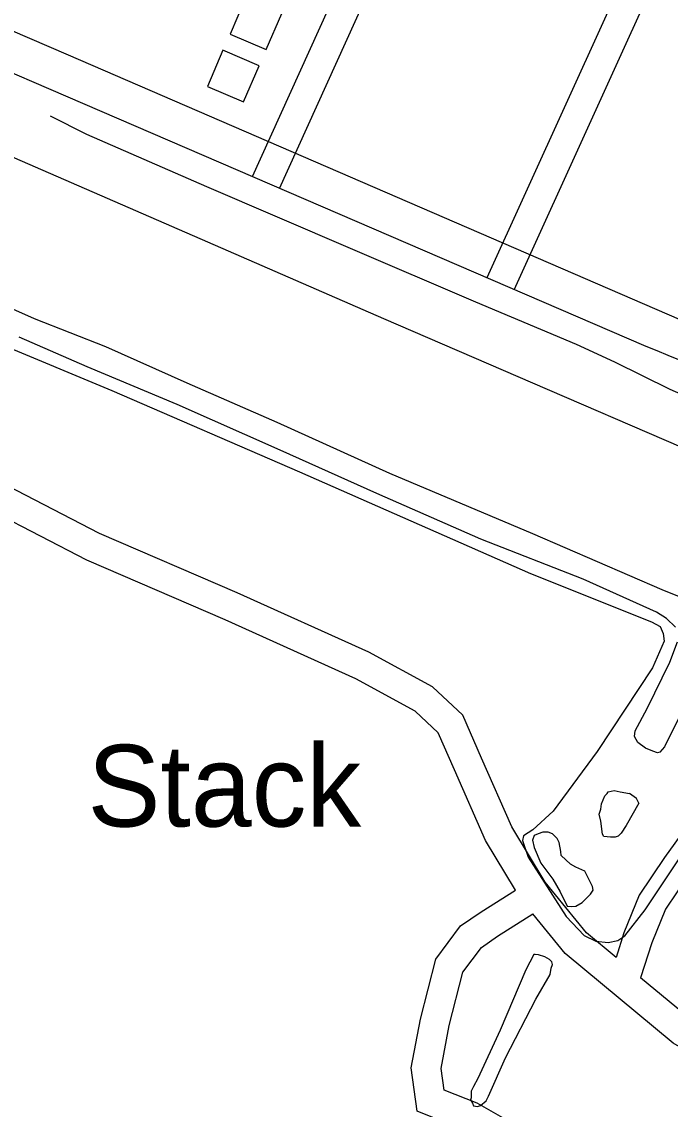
# Model space of a CAD drawing. Extents: x 3677843 to 3715951, y 511991 to 537744.
# Drawn here: x 3709745 to 3710403, y 526054 to 527158 of the extents above; entities that cross this region are included whole.
import ezdxf

# ---------------------------------------------------------------- set-up
doc = ezdxf.new("R2010")
doc.units = 0
for name, color, linetype in [('V-BLDG-IDEN', 7, 'Continuous'), ('V-BLDG-OTLN', 7, 'Continuous'), ('V-RAIL-TRAK', 7, 'Continuous'), ('V-ROAD-CNTR', 7, 'Continuous'), ('V-SITE-OTLN', 7, 'Continuous'), ('V-TOPO-SHOR', 7, 'Continuous')]:
    doc.layers.add(name, color=color, linetype=linetype)

msp = doc.modelspace()

# ---------------------------------------------------------------- linework, layer by layer
at = {"layer": 'V-BLDG-OTLN'}
for points in [[(3709992.8, 527129.5), (3710008.6, 527166.2), (3709971.9, 527182), (3709956.1, 527145.3)], [(3709969.8, 527076.3), (3709985.6, 527113), (3709948.9, 527128.8), (3709933.1, 527092.1)]]:
    msp.add_lwpolyline(points, close=True, dxfattribs=at)
at = {"layer": 'V-RAIL-TRAK'}
for points in [[(3708568.6, 527526.1), (3708881.1, 527391.4), (3708954, 527358.6), (3709233.5, 527237.8), (3709568.2, 527093), (3709758.4, 527010.6), (3709933.2, 526934.3)], [(3709933.2, 526934.3), (3710111.8, 526856.6), (3710263, 526791.1), (3710413.6, 526726.2), (3710564.8, 526660.8)]]:
    msp.add_lwpolyline(points, dxfattribs=at)
at = {"layer": 'V-ROAD-CNTR'}
for points in [[(3709979, 527000.8), (3710212.7, 527517), (3710298.1, 527713.5), (3710316, 527760.5)], [(3710006.3, 526988.4), (3710240.1, 527504.8), (3710325.9, 527702.2), (3710344.1, 527749.7)], [(3710412, 526855.4), (3709792.3, 527123.9), (3708938.2, 527492.3), (3708551.2, 527660.8)], [(3710217, 526898), (3710537.5, 527603.7), (3710555.9, 527651.5)], [(3710244.3, 526885.6), (3710565.2, 527592.2), (3710583.9, 527640.8)], [(3710378.3, 526828.1), (3709806.7, 527074.8), (3709110.3, 527375.7), (3708535.3, 527624.1)], [(3710347.8, 526207.8), (3710317.7, 526232.8), (3710275.9, 526284), (3710242, 526340.2), (3710211.2, 526410.2), (3710192.2, 526453.6), (3710161.5, 526482.4), (3710097, 526517.6), (3709963.2, 526578), (3709823.6, 526638.2), (3709636.1, 526735.4), (3709540.1, 526782.2), (3709473.4, 526800), (3709400.3, 526791.8), (3709333.3, 526771.1), (3709258.2, 526732.1), (3709205.4, 526688.4)], [(3710245.7, 526276.1), (3710215.4, 526326.3), (3710183.7, 526398.2), (3710167.2, 526435.9), (3710143.8, 526457.9), (3710083.7, 526490.7), (3709951.1, 526550.5), (3709810.7, 526611.1), (3709622.6, 526708.6), (3709529.6, 526753.9), (3709471.1, 526769.6), (3709406.4, 526762.3), (3709344.7, 526743.2), (3709274.9, 526706.9), (3709224.6, 526665.3)], [(3710753, 525969.9), (3710809.6, 526007.3), (3710836.1, 526052.6), (3710841.9, 526103.8), (3710836, 526196.2), (3710829, 526290.7), (3710823.7, 526322.1), (3710809.7, 526344.4), (3710783, 526358.7), (3710677.5, 526406.3), (3710579.6, 526445.3), (3710530.4, 526465.4), (3710505.4, 526467.2), (3710485.2, 526461.5), (3710456.2, 526437), (3710443.4, 526411), (3710424, 526346.7), (3710397, 526309.1), (3710371.2, 526271.1), (3710355.7, 526232.8), (3710347.8, 526207.8)], [(3710722.7, 525985.8), (3710787.2, 526028.5), (3710807, 526062.3), (3710811.8, 526104.5), (3710806, 526194.1), (3710799.2, 526287.1), (3710795.1, 526311.2), (3710788.5, 526321.7), (3710769.7, 526331.8), (3710665.8, 526378.7), (3710568.3, 526417.5), (3710523.4, 526435.9), (3710508.5, 526436.9), (3710499.6, 526434.4), (3710480.4, 526418.1), (3710471.5, 526400), (3710451.3, 526333.3), (3710421.6, 526291.9), (3710397.9, 526256.9), (3710383.9, 526222.6), (3710372.7, 526187)], [(3709700.2, 524830.2), (3709780.5, 524995.5), (3710016.2, 525500.3), (3710142.3, 525766.6), (3710241, 525974.7), (3710243.8, 525996.6), (3710226.4, 526014), (3710193.8, 526032.5), (3710146.1, 526051.7), (3710140, 526095.8), (3710149.2, 526145), (3710164.8, 526206), (3710190, 526239.7), (3710210.9, 526254.2), (3710245.7, 526276.1)], [(3709727, 524816.6), (3709807.6, 524982.6), (3710043.4, 525487.6), (3710169.4, 525753.8), (3710270.2, 525966.2), (3710275.4, 526007.4), (3710244.8, 526038.1), (3710206.9, 526059.6), (3710173.4, 526073.1), (3710170.4, 526095.1), (3710178.5, 526138.5), (3710192.4, 526192.7), (3710211.2, 526217.8), (3710227.5, 526229.2), (3710263.5, 526251.9)], [(3710512.6, 526059), (3710405.7, 526120.6), (3710296.3, 526211.6), (3710263.5, 526251.9)], [(3710527.6, 526085), (3710422.9, 526145.3), (3710372.7, 526187)]]:
    msp.add_lwpolyline(points, dxfattribs=at)
msp.add_arc((3709910.9, 525651.2), 1266.3, 51.0523, 68.3373, dxfattribs=at)
at = {"layer": 'V-SITE-OTLN'}
for p, q in [((3709626.1, 526870.8), (3709836.1, 526783.5)), ((3709836.1, 526783.5), (3710026.7, 526700.8)), ((3710026.7, 526700.8), (3710260.9, 526597.7)), ((3710260.9, 526597.7), (3710383.6, 526548.4)), ((3710383.6, 526548.4), (3710392.5, 526543.8)), ((3710392.5, 526543.8), (3710395.5, 526536.7)), ((3710395.5, 526536.7), (3710396.7, 526529)), ((3710396.7, 526529), (3710384.9, 526501.9)), ((3710384.9, 526501.9), (3710328.6, 526416.9)), ((3710328.6, 526416.9), (3710283.9, 526356.1)), ((3710283.9, 526356.1), (3710263.3, 526337.2)), ((3710263.3, 526337.2), (3710253.9, 526331.2)), ((3710253.9, 526331.2), (3710252.7, 526326.5)), ((3710252.7, 526326.5), (3710258.7, 526309.4)), ((3710377.3, 526256.1), (3710417.8, 526316.9)), ((3710258.7, 526309.4), (3710297.1, 526249.4)), ((3710356.7, 526229.5), (3710377.3, 526256.1)), ((3710297.1, 526249.4), (3710315.4, 526230)), ((3710315.4, 526230), (3710327.2, 526224.1)), ((3710327.2, 526224.1), (3710339.6, 526223)), ((3710339.6, 526223), (3710349.6, 526224.8)), ((3710349.6, 526224.8), (3710356.7, 526229.5))]:
    msp.add_line(p, q, dxfattribs=at)
at = {"layer": 'V-TOPO-SHOR'}
for p, q in [((3709830.2, 526827.8), (3709757.9, 526856.2)), ((3709811.1, 526807.4), (3709742.3, 526837.5)), ((3710322, 526283.8), (3710316.2, 526295.4))]:
    msp.add_line(p, q, dxfattribs=at)
for points in [[(3709757.9, 526856.2), (3709662.3, 526898.5), (3709570.2, 526937.3), (3709486.8, 526973.8), (3709402.3, 527010.9), (3709343.4, 527035.2), (3709290.3, 527059)], [(3710488.3, 526746.7), (3710402.6, 526784.3), (3710346.6, 526812.1), (3710307.6, 526830.1), (3710205.5, 526873), (3710078.4, 526927.4), (3709932.6, 526990), (3709810.8, 527043.3), (3709774, 527061.8)], [(3710394.7, 526581), (3710263.5, 526637.8), (3710118.3, 526699.2), (3710004, 526750.8), (3709912.5, 526790.8), (3709830.2, 526827.8)], [(3710388.9, 526558.3), (3710314.3, 526591.9), (3710210.5, 526632.4), (3710105, 526678.8), (3710007, 526722.8), (3709902.6, 526769.2), (3709811.1, 526807.4)], [(3710567.9, 526508.6), (3710495.6, 526541.7), (3710433.2, 526565.4), (3710394.7, 526581)], [(3710408.2, 526543.2), (3710398.8, 526551.9), (3710388.9, 526558.3)], [(3710412.5, 526452.9), (3710396.8, 526421.4), (3710392.2, 526416.2), (3710389.9, 526415.6), (3710385.2, 526417.3), (3710377.6, 526420.2), (3710370, 526426), (3710366.5, 526431.9), (3710367.1, 526437.7), (3710379.3, 526460.4), (3710402.4, 526507.7), (3710410, 526528.1)], [(3710370.8, 526364.3), (3710358, 526341.6), (3710352.8, 526334), (3710349.9, 526331), (3710346.9, 526329.9), (3710342.3, 526329.9), (3710335.3, 526330.4), (3710334.1, 526332.8), (3710332.3, 526346.1), (3710330.6, 526353.1), (3710332.3, 526358.4), (3710332.9, 526363.6), (3710336.4, 526371.8), (3710338.7, 526374.1), (3710339.9, 526375.9), (3710342.8, 526376.5), (3710345.7, 526377.1), (3710352.1, 526375.9), (3710361.4, 526374.2)], [(3710370.8, 526364.3), (3710369.6, 526367.2), (3710368.4, 526369), (3710361.4, 526374.2)], [(3710316.2, 526295.4), (3710306.8, 526299.5), (3710301.6, 526302.4), (3710292.2, 526311.1), (3710291.6, 526315.2), (3710289.9, 526324.5), (3710288.1, 526328.6), (3710283.4, 526333.2), (3710278.8, 526335), (3710273.5, 526334.9), (3710268.9, 526333.2), (3710264.8, 526331.4), (3710263.1, 526326.8), (3710264.8, 526319.2), (3710271.3, 526303.5), (3710283.6, 526287.2), (3710291.2, 526274.4), (3710298.2, 526259.9), (3710302.8, 526259.3), (3710306.9, 526259.9), (3710313.3, 526263.4), (3710319.1, 526269.2), (3710322, 526272.1), (3710324.4, 526276.2), (3710323.8, 526279.7), (3710322, 526283.8)], [(3710275.6, 526208.5), (3710269.2, 526210.3), (3710265.7, 526210.8), (3710264.5, 526210.8), (3710256.4, 526195.1), (3710230.3, 526133.9), (3710207.7, 526084.9), (3710203.1, 526076.7), (3710200.8, 526072.1), (3710200.8, 526065.1), (3710200.2, 526063.3), (3710202, 526059.8), (3710203.1, 526056.9), (3710207.2, 526056.3), (3710210.1, 526057.5), (3710215.9, 526062.2), (3710218.3, 526066.9), (3710235.6, 526105.9), (3710266.4, 526165.4), (3710280.9, 526190.5), (3710282, 526196.9), (3710283.2, 526200.4), (3710282.6, 526203.3), (3710280.3, 526205.6), (3710275.6, 526208.5)]]:
    msp.add_lwpolyline(points, dxfattribs=at)

# ---------------------------------------------------------------- texts
at = {"layer": 'V-BLDG-IDEN'}
msp.add_text('Stack', height=83, dxfattribs=at).set_placement((3709811.5, 526340.6))

doc.saveas('drawing.dxf')
